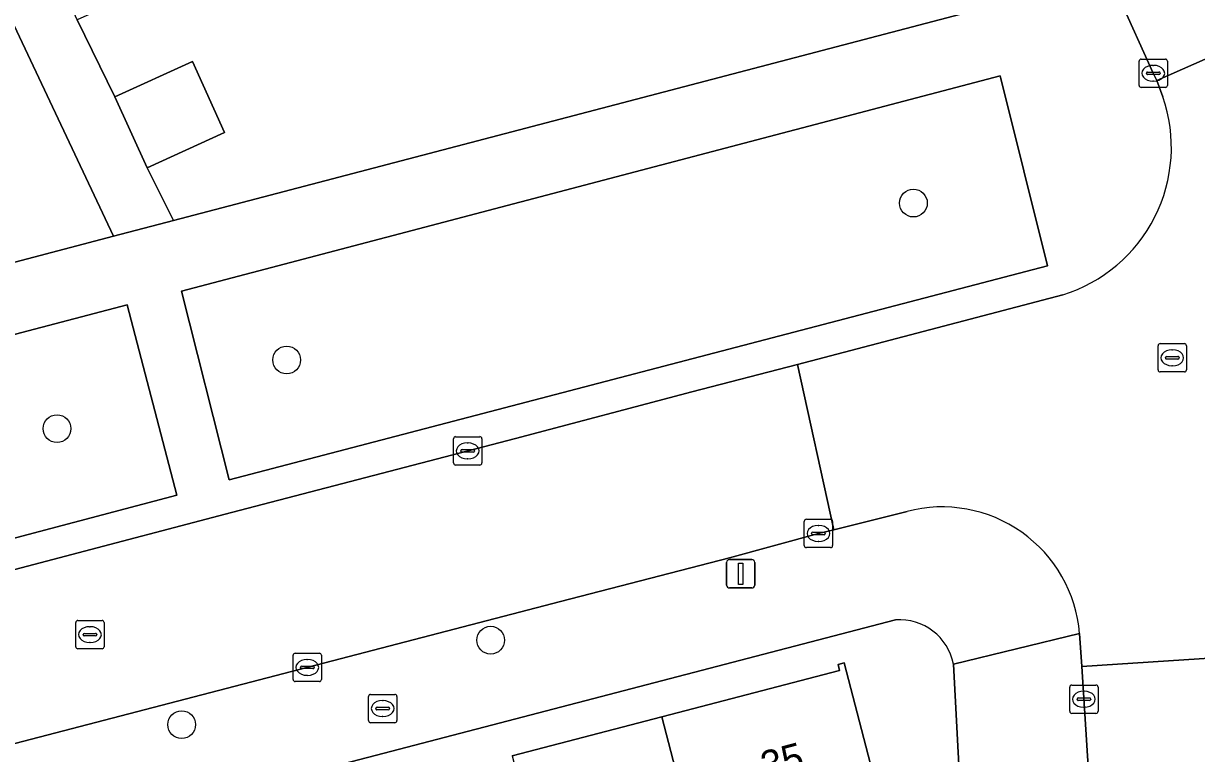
# Model space of a CAD drawing. Extents: x 158086 to 159499, y 382904 to 383981.
# Drawn here: x 158772.55 to 158813.92, y 383617.53 to 383643.26 of the extents above; entities that cross this region are included whole.
import ezdxf

# ---------------------------------------------------------------- set-up
doc = ezdxf.new("R2010")
doc.units = 0
for name, color, linetype in [('IMGEO_Boom', 7, 'Continuous'), ('IMGEO_Brandkraan', 7, 'Continuous'), ('IMGEO_Erf', 7, 'Continuous'), ('IMGEO_Groenvoorziening', 7, 'Continuous'), ('IMGEO_Kolk', 7, 'Continuous'), ('IMGEO_Lichtmast', 7, 'Continuous'), ('IMGEO_Pand', 7, 'Continuous'), ('IMGEO_Pand_nummerreeks', 7, 'Continuous'), ('IMGEO_Rijbaan_lokaal_open', 7, 'Continuous'), ('IMGEO_Rioolput', 7, 'Continuous'), ('IMGEO_Voetpad_open', 7, 'Continuous')]:
    doc.layers.add(name, color=color, linetype=linetype)

msp = doc.modelspace()

# ---------------------------------------------------------------- linework, layer by layer
at = {"layer": 'IMGEO_Boom'}
for centre in [(158803.938, 383636.93), (158781.832, 383631.401), (158773.735, 383628.981), (158789.029, 383621.522), (158778.132, 383618.544)]:
    msp.add_circle(centre, 0.489, dxfattribs=at)
at = {"layer": 'IMGEO_Brandkraan'}
for p, q in [((158784.719, 383618.686), (158784.719, 383619.538)), ((158784.794, 383619.612), (158785.646, 383619.612)), ((158785.207, 383619.392), (158785.232, 383619.392)), ((158785.72, 383619.538), (158785.72, 383618.686)), ((158784.978, 383619.106), (158784.978, 383619.118)), ((158785.416, 383619.069), (158785.018, 383619.069)), ((158785.021, 383619.155), (158785.419, 383619.155)), ((158785.462, 383619.118), (158785.462, 383619.106)), ((158785.646, 383618.612), (158784.794, 383618.612)), ((158785.23, 383618.832), (158785.205, 383618.832))]:
    msp.add_line(p, q, dxfattribs=at)
for points in [[(158784.719, 383618.686), (158784.719, 383619.538)], [(158784.794, 383619.612), (158785.646, 383619.612)], [(158785.72, 383619.538), (158785.72, 383618.686)], [(158785.646, 383618.612), (158784.794, 383618.612)]]:
    msp.add_lwpolyline(points, dxfattribs=at)
for centre, radius, start, end in [((158784.796, 383619.536), 0.0765, 91.552, 178.448), ((158784.796, 383619.536), 0.0765, 91.552, 178.448), ((158785.644, 383619.536), 0.0765, 1.552, 88.448), ((158785.644, 383619.536), 0.0765, 1.552, 88.448), ((158785.018, 383619.115), 0.0403, 85.8775, 175.7526), ((158785.015, 383619.105), 0.0366, 178.938, 274.7102), ((158785.419, 383619.112), 0.043, 264.8664, 352.4533), ((158785.423, 383619.117), 0.0386, 1.7309, 96.639), ((158784.796, 383618.688), 0.0765, 181.552, 268.448), ((158784.796, 383618.688), 0.0765, 181.552, 268.448), ((158785.644, 383618.688), 0.0765, 271.552, 358.448), ((158785.644, 383618.688), 0.0765, 271.552, 358.448)]:
    msp.add_arc(centre, radius, start, end, dxfattribs=at)
for centre, major_axis, ratio, start_param, end_param in [((158785.206, 383619.112), (-0.387, 0.002), 0.722429, 4.712389, 7.853982), ((158785.231, 383619.112), (-0.39, 0.002), 0.717154, 1.570796, 4.712389)]:
    msp.add_ellipse(centre, major_axis=major_axis, ratio=ratio, start_param=start_param, end_param=end_param, dxfattribs=at)
at = {"layer": 'IMGEO_Erf'}
for points in [[(158770.886, 383651.216), (158773.697, 383652.493), (158774.866, 383649.921), (158772.054, 383648.644), (158773.276, 383645.955), (158776.088, 383647.233), (158777.254, 383644.666), (158774.442, 383643.389), (158775.775, 383640.68), (158778.509, 383641.922), (158779.646, 383639.42), (158776.911, 383638.178), (158777.844, 383636.315), (158806.328, 383643.775), (158781.227, 383699.02)], [(158767.908, 383633.713), (158775.721, 383635.759), (158770.451, 383646.938)], [(158803.311, 383622.239), (158754.826, 383609.604)], [(158789.783, 383617.446), (158795.061, 383618.819), (158801.336, 383620.451), (158801.281, 383620.664), (158801.493, 383620.719), (158804.325, 383609.832)], [(158799.311, 383591.979), (158799.155, 383594.96), (158801.755, 383595.096), (158801.911, 383592.115), (158805.602, 383592.308), (158805.782, 383588.861), (158807.03, 383588.927), (158805.352, 383620.677)]]:
    msp.add_lwpolyline(points, dxfattribs=at)
msp.add_arc((158803.45, 383620.307), 1.937, 11.0213, 94.1242, dxfattribs=at)
at = {"layer": 'IMGEO_Groenvoorziening'}
for points in [[(158779.805, 383627.174), (158808.67, 383634.724), (158807.003, 383641.412), (158778.125, 383633.82)], [(158751.504, 383619.643), (158777.961, 383626.637), (158776.212, 383633.346), (158748.534, 383626.084)]]:
    msp.add_lwpolyline(points, close=True, dxfattribs=at)
at = {"layer": 'IMGEO_Kolk'}
for p, q in [((158811.897, 383641.081), (158811.897, 383641.933)), ((158811.972, 383642.007), (158812.824, 383642.007)), ((158812.385, 383641.787), (158812.41, 383641.787)), ((158812.898, 383641.933), (158812.898, 383641.081)), ((158812.156, 383641.501), (158812.156, 383641.513)), ((158812.594, 383641.464), (158812.196, 383641.464)), ((158812.199, 383641.55), (158812.597, 383641.55)), ((158812.64, 383641.513), (158812.64, 383641.501)), ((158812.824, 383641.007), (158811.972, 383641.007)), ((158812.408, 383641.227), (158812.383, 383641.227)), ((158787.716, 383627.77), (158787.716, 383628.622)), ((158787.791, 383628.696), (158788.643, 383628.696)), ((158788.204, 383628.476), (158788.229, 383628.476)), ((158788.717, 383628.622), (158788.717, 383627.77)), ((158787.975, 383628.19), (158787.975, 383628.202)), ((158788.413, 383628.153), (158788.015, 383628.153)), ((158788.018, 383628.239), (158788.416, 383628.239)), ((158788.459, 383628.202), (158788.459, 383628.19)), ((158788.643, 383627.696), (158787.791, 383627.696)), ((158788.227, 383627.916), (158788.202, 383627.916)), ((158800.088, 383624.858), (158800.088, 383625.71)), ((158800.163, 383625.784), (158801.015, 383625.784)), ((158800.576, 383625.564), (158800.601, 383625.564)), ((158801.089, 383625.71), (158801.089, 383624.858)), ((158800.347, 383625.278), (158800.347, 383625.29)), ((158800.785, 383625.241), (158800.387, 383625.241)), ((158800.39, 383625.327), (158800.788, 383625.327)), ((158800.831, 383625.29), (158800.831, 383625.278)), ((158801.015, 383624.784), (158800.163, 383624.784)), ((158800.599, 383625.004), (158800.574, 383625.004)), ((158782.135, 383621.062), (158782.987, 383621.062)), ((158782.06, 383620.136), (158782.06, 383620.988)), ((158782.362, 383620.605), (158782.76, 383620.605)), ((158782.548, 383620.842), (158782.573, 383620.842)), ((158783.061, 383620.988), (158783.061, 383620.136)), ((158782.319, 383620.556), (158782.319, 383620.568)), ((158782.757, 383620.519), (158782.359, 383620.519)), ((158782.571, 383620.282), (158782.546, 383620.282)), ((158782.803, 383620.568), (158782.803, 383620.556)), ((158782.987, 383620.062), (158782.135, 383620.062)), ((158809.449, 383619.015), (158809.449, 383619.867)), ((158809.524, 383619.941), (158810.376, 383619.941)), ((158810.45, 383619.867), (158810.45, 383619.015)), ((158809.708, 383619.435), (158809.708, 383619.447)), ((158810.146, 383619.398), (158809.748, 383619.398)), ((158809.751, 383619.484), (158810.149, 383619.484)), ((158809.937, 383619.721), (158809.962, 383619.721)), ((158810.192, 383619.447), (158810.192, 383619.435)), ((158810.376, 383618.941), (158809.524, 383618.941)), ((158809.96, 383619.161), (158809.935, 383619.161))]:
    msp.add_line(p, q, dxfattribs=at)
for points in [[(158811.897, 383641.081), (158811.897, 383641.933)], [(158811.972, 383642.007), (158812.824, 383642.007)], [(158812.898, 383641.933), (158812.898, 383641.081)], [(158812.824, 383641.007), (158811.972, 383641.007)], [(158787.716, 383627.77), (158787.716, 383628.622)], [(158787.791, 383628.696), (158788.643, 383628.696)], [(158788.717, 383628.622), (158788.717, 383627.77)], [(158788.643, 383627.696), (158787.791, 383627.696)], [(158800.088, 383624.858), (158800.088, 383625.71)], [(158800.163, 383625.784), (158801.015, 383625.784)], [(158801.089, 383625.71), (158801.089, 383624.858)], [(158801.015, 383624.784), (158800.163, 383624.784)], [(158782.135, 383621.062), (158782.987, 383621.062)], [(158782.06, 383620.136), (158782.06, 383620.988)], [(158783.061, 383620.988), (158783.061, 383620.136)], [(158782.987, 383620.062), (158782.135, 383620.062)], [(158809.449, 383619.015), (158809.449, 383619.867)], [(158809.524, 383619.941), (158810.376, 383619.941)], [(158810.45, 383619.867), (158810.45, 383619.015)], [(158810.376, 383618.941), (158809.524, 383618.941)]]:
    msp.add_lwpolyline(points, dxfattribs=at)
for centre, radius, start, end in [((158811.974, 383641.931), 0.0765, 91.552, 178.448), ((158811.974, 383641.931), 0.0765, 91.552, 178.448), ((158812.822, 383641.931), 0.0765, 1.552, 88.448), ((158812.822, 383641.931), 0.0765, 1.552, 88.448), ((158812.196, 383641.51), 0.0403, 85.8775, 175.7526), ((158812.193, 383641.5), 0.0366, 178.938, 274.7102), ((158812.597, 383641.507), 0.043, 264.8664, 352.4533), ((158812.601, 383641.512), 0.0386, 1.7309, 96.639), ((158811.974, 383641.083), 0.0765, 181.552, 268.448), ((158811.974, 383641.083), 0.0765, 181.552, 268.448), ((158812.822, 383641.083), 0.0765, 271.552, 358.448), ((158812.822, 383641.083), 0.0765, 271.552, 358.448), ((158787.793, 383628.62), 0.0765, 91.552, 178.448), ((158787.793, 383628.62), 0.0765, 91.552, 178.448), ((158788.641, 383628.62), 0.0765, 1.552, 88.448), ((158788.641, 383628.62), 0.0765, 1.552, 88.448), ((158788.015, 383628.199), 0.0403, 85.8775, 175.7526), ((158788.012, 383628.189), 0.0366, 178.938, 274.7102), ((158788.416, 383628.196), 0.043, 264.8664, 352.4533), ((158788.42, 383628.201), 0.0386, 1.7309, 96.639), ((158787.793, 383627.772), 0.0765, 181.552, 268.448), ((158787.793, 383627.772), 0.0765, 181.552, 268.448), ((158788.641, 383627.772), 0.0765, 271.552, 358.448), ((158788.641, 383627.772), 0.0765, 271.552, 358.448), ((158800.165, 383625.708), 0.0765, 91.552, 178.448), ((158800.165, 383625.708), 0.0765, 91.552, 178.448), ((158801.013, 383625.708), 0.0765, 1.552, 88.448), ((158801.013, 383625.708), 0.0765, 1.552, 88.448), ((158800.387, 383625.287), 0.0403, 85.8775, 175.7526), ((158800.384, 383625.277), 0.0366, 178.938, 274.7102), ((158800.788, 383625.284), 0.043, 264.8664, 352.4533), ((158800.792, 383625.289), 0.0386, 1.7309, 96.639), ((158800.165, 383624.86), 0.0765, 181.552, 268.448), ((158800.165, 383624.86), 0.0765, 181.552, 268.448), ((158801.013, 383624.86), 0.0765, 271.552, 358.448), ((158801.013, 383624.86), 0.0765, 271.552, 358.448), ((158782.137, 383620.986), 0.0765, 91.552, 178.448), ((158782.137, 383620.986), 0.0765, 91.552, 178.448), ((158782.985, 383620.986), 0.0765, 1.552, 88.448), ((158782.985, 383620.986), 0.0765, 1.552, 88.448), ((158782.359, 383620.565), 0.0403, 85.8775, 175.7526), ((158782.764, 383620.567), 0.0386, 1.7309, 96.639), ((158782.356, 383620.555), 0.0366, 178.938, 274.7102), ((158782.76, 383620.562), 0.043, 264.8664, 352.4533), ((158782.137, 383620.138), 0.0765, 181.552, 268.448), ((158782.137, 383620.138), 0.0765, 181.552, 268.448), ((158782.985, 383620.138), 0.0765, 271.552, 358.448), ((158782.985, 383620.138), 0.0765, 271.552, 358.448), ((158809.526, 383619.865), 0.0765, 91.552, 178.448), ((158809.526, 383619.865), 0.0765, 91.552, 178.448), ((158810.374, 383619.865), 0.0765, 1.552, 88.448), ((158810.374, 383619.865), 0.0765, 1.552, 88.448), ((158809.748, 383619.444), 0.0403, 85.8775, 175.7526), ((158809.745, 383619.434), 0.0366, 178.938, 274.7102), ((158810.149, 383619.441), 0.043, 264.8664, 352.4533), ((158810.153, 383619.446), 0.0386, 1.7309, 96.639), ((158809.526, 383619.017), 0.0765, 181.552, 268.448), ((158809.526, 383619.017), 0.0765, 181.552, 268.448), ((158810.374, 383619.017), 0.0765, 271.552, 358.448), ((158810.374, 383619.017), 0.0765, 271.552, 358.448)]:
    msp.add_arc(centre, radius, start, end, dxfattribs=at)
for centre, major_axis, ratio, start_param, end_param in [((158812.384, 383641.507), (-0.387, 0.002), 0.722429, 4.712389, 7.853982), ((158812.409, 383641.507), (-0.39, 0.002), 0.717154, 1.570796, 4.712389), ((158788.203, 383628.196), (-0.387, 0.002), 0.722429, 4.712389, 7.853982), ((158788.228, 383628.196), (-0.39, 0.002), 0.717154, 1.570796, 4.712389), ((158800.575, 383625.284), (-0.387, 0.002), 0.722429, 4.712389, 7.853982), ((158800.6, 383625.284), (-0.39, 0.002), 0.717154, 1.570796, 4.712389), ((158782.547, 383620.562), (-0.387, 0.002), 0.722429, 4.712389, 7.853982), ((158782.572, 383620.562), (-0.39, 0.002), 0.717154, 1.570796, 4.712389), ((158809.936, 383619.441), (-0.387, 0.002), 0.722429, 4.712389, 7.853982), ((158809.961, 383619.441), (-0.39, 0.002), 0.717154, 1.570796, 4.712389)]:
    msp.add_ellipse(centre, major_axis=major_axis, ratio=ratio, start_param=start_param, end_param=end_param, dxfattribs=at)
at = {"layer": 'IMGEO_Lichtmast'}
for p, q in [((158797.449, 383624.363), (158798.239, 383624.363)), ((158798.239, 383624.363), (158797.449, 383624.363)), ((158797.349, 383623.463), (158797.349, 383624.263)), ((158797.349, 383624.263), (158797.349, 383623.463)), ((158798.339, 383624.263), (158798.339, 383623.463)), ((158798.339, 383623.463), (158798.339, 383624.263)), ((158798.239, 383623.363), (158797.449, 383623.363)), ((158797.449, 383623.363), (158798.239, 383623.363))]:
    msp.add_line(p, q, dxfattribs=at)
msp.add_lwpolyline([(158797.769, 383624.238), (158797.919, 383624.238), (158797.919, 383623.488), (158797.769, 383623.488), (158797.769, 383624.238)], dxfattribs=at)
for centre, start, end in [((158797.449, 383624.263), 90, 180), ((158797.449, 383624.263), 90, 180), ((158798.239, 383624.263), 0, 90), ((158798.239, 383624.263), 360, 90), ((158797.449, 383623.463), 180, 270), ((158797.449, 383623.463), 180, 270), ((158798.239, 383623.463), 270, 0), ((158798.239, 383623.463), 270, 0)]:
    msp.add_arc(centre, 0.1, start, end, dxfattribs=at)
at = {"layer": 'IMGEO_Pand'}
for points in [[(158775.775, 383640.68), (158776.911, 383638.178), (158779.646, 383639.42), (158778.509, 383641.922)], [(158795.061, 383618.819), (158797.143, 383610.81), (158797.836, 383608.145), (158798.657, 383608.358), (158798.888, 383605.28), (158804.557, 383606.737), (158804.325, 383609.832), (158801.493, 383620.719), (158801.281, 383620.664), (158801.336, 383620.451)], [(158791.864, 383609.441), (158797.143, 383610.81), (158795.061, 383618.819), (158789.783, 383617.446)]]:
    msp.add_lwpolyline(points, close=True, dxfattribs=at)
at = {"layer": 'IMGEO_Rijbaan_lokaal_open'}
for points in [[(158771.823, 383724.71), (158775.73, 383718.558), (158778.878, 383713.44), (158780.215, 383711.296), (158781.254, 383709.334), (158781.812, 383708.309), (158785.606, 383700.446), (158792.674, 383684.925), (158804.687, 383658.675), (158809.596, 383647.846), (158810.868, 383644.932), (158811.186, 383644.203), (158812.399, 383641.507), (158812.517, 383641.251), (158816.946, 383643.209), (158816.839, 383643.459), (158815.556, 383646.258), (158813.541, 383650.795), (158812.006, 383654.285), (158807.971, 383663.164), (158805.197, 383669.18), (158804.063, 383671.602), (158802.944, 383674.19), (158794.421, 383692.955)], [(158817.709, 383641.676), (158816.946, 383643.209), (158812.517, 383641.251), (158812.739, 383640.675)], [(158809.213, 383633.698), (158799.848, 383631.237), (158801.128, 383625.412), (158803.715, 383626.062)], [(158809.799, 383621.759), (158809.879, 383620.588), (158814.737, 383620.913), (158814.615, 383623.55)]]:
    msp.add_lwpolyline(points, dxfattribs=at)
for points in [[(158791.495, 383622.885), (158797.452, 383624.429), (158800.588, 383625.285), (158801.128, 383625.412), (158799.848, 383631.237), (158796.127, 383630.28), (158789.909, 383628.636), (158779.888, 383626.024), (158761.642, 383621.229), (158754.87, 383619.437), (158751.921, 383618.666), (158751.173, 383618.471), (158752.777, 383612.704), (158754.775, 383613.245), (158763.605, 383615.636)], [(158815.03, 383524.593), (158819.957, 383524.851), (158819.306, 383537.338), (158817.928, 383562.605), (158816.302, 383592.823), (158815.166, 383614.313), (158814.762, 383620.472), (158814.737, 383620.913), (158809.879, 383620.588), (158810.214, 383615.227), (158810.217, 383615.167), (158811.349, 383593.398), (158811.392, 383592.611), (158811.595, 383588.864), (158811.644, 383587.938), (158813.481, 383554.078), (158813.563, 383552.552), (158813.747, 383548.772), (158813.813, 383547.436), (158814.091, 383541.73), (158814.935, 383526.321)]]:
    msp.add_lwpolyline(points, close=True, dxfattribs=at)
for centre, radius, start, end in [((158807.588, 383638.899), 5.448, 287.3493, 19.0289), ((158804.946, 383621.349), 4.871, 4.8246, 104.6345)]:
    msp.add_arc(centre, radius, start, end, dxfattribs=at)
at = {"layer": 'IMGEO_Rioolput'}
for p, q in [((158812.567, 383631.051), (158812.567, 383631.903)), ((158812.642, 383631.977), (158813.494, 383631.977)), ((158813.568, 383631.903), (158813.568, 383631.051)), ((158812.826, 383631.471), (158812.826, 383631.483)), ((158813.264, 383631.434), (158812.866, 383631.434)), ((158812.869, 383631.52), (158813.267, 383631.52)), ((158813.055, 383631.757), (158813.08, 383631.757)), ((158813.31, 383631.483), (158813.31, 383631.471)), ((158813.494, 383630.977), (158812.642, 383630.977)), ((158813.078, 383631.197), (158813.053, 383631.197)), ((158774.395, 383621.291), (158774.395, 383622.143)), ((158774.47, 383622.217), (158775.322, 383622.217)), ((158774.883, 383621.997), (158774.908, 383621.997)), ((158775.396, 383622.143), (158775.396, 383621.291)), ((158774.654, 383621.711), (158774.654, 383621.723)), ((158775.092, 383621.674), (158774.694, 383621.674)), ((158774.697, 383621.76), (158775.095, 383621.76)), ((158774.906, 383621.437), (158774.881, 383621.437)), ((158775.138, 383621.723), (158775.138, 383621.711)), ((158775.322, 383621.217), (158774.47, 383621.217))]:
    msp.add_line(p, q, dxfattribs=at)
for points in [[(158812.567, 383631.051), (158812.567, 383631.903)], [(158812.642, 383631.977), (158813.494, 383631.977)], [(158813.568, 383631.903), (158813.568, 383631.051)], [(158813.494, 383630.977), (158812.642, 383630.977)], [(158774.395, 383621.291), (158774.395, 383622.143)], [(158774.47, 383622.217), (158775.322, 383622.217)], [(158775.396, 383622.143), (158775.396, 383621.291)], [(158775.322, 383621.217), (158774.47, 383621.217)]]:
    msp.add_lwpolyline(points, dxfattribs=at)
for centre, radius, start, end in [((158812.644, 383631.901), 0.0765, 91.552, 178.448), ((158812.644, 383631.901), 0.0765, 91.552, 178.448), ((158813.492, 383631.901), 0.0765, 1.552, 88.448), ((158813.492, 383631.901), 0.0765, 1.552, 88.448), ((158812.866, 383631.48), 0.0403, 85.8775, 175.7526), ((158812.863, 383631.47), 0.0366, 178.938, 274.7102), ((158813.267, 383631.477), 0.043, 264.8664, 352.4533), ((158813.271, 383631.482), 0.0386, 1.7309, 96.639), ((158812.644, 383631.053), 0.0765, 181.552, 268.448), ((158812.644, 383631.053), 0.0765, 181.552, 268.448), ((158813.492, 383631.053), 0.0765, 271.552, 358.448), ((158813.492, 383631.053), 0.0765, 271.552, 358.448), ((158774.472, 383622.141), 0.0765, 91.552, 178.448), ((158774.472, 383622.141), 0.0765, 91.552, 178.448), ((158775.32, 383622.141), 0.0765, 1.552, 88.448), ((158775.32, 383622.141), 0.0765, 1.552, 88.448), ((158774.694, 383621.72), 0.0403, 85.8775, 175.7526), ((158774.691, 383621.71), 0.0366, 178.938, 274.7102), ((158775.095, 383621.717), 0.043, 264.8664, 352.4533), ((158775.099, 383621.722), 0.0386, 1.7309, 96.639), ((158774.472, 383621.293), 0.0765, 181.552, 268.448), ((158774.472, 383621.293), 0.0765, 181.552, 268.448), ((158775.32, 383621.293), 0.0765, 271.552, 358.448), ((158775.32, 383621.293), 0.0765, 271.552, 358.448)]:
    msp.add_arc(centre, radius, start, end, dxfattribs=at)
for centre, major_axis, ratio, start_param, end_param in [((158813.054, 383631.477), (-0.387, 0.002), 0.722429, 4.712389, 7.853982), ((158813.079, 383631.477), (-0.39, 0.002), 0.717154, 1.570796, 4.712389), ((158774.882, 383621.717), (-0.387, 0.002), 0.722429, 4.712389, 7.853982), ((158774.907, 383621.717), (-0.39, 0.002), 0.717154, 1.570796, 4.712389)]:
    msp.add_ellipse(centre, major_axis=major_axis, ratio=ratio, start_param=start_param, end_param=end_param, dxfattribs=at)
at = {"layer": 'IMGEO_Voetpad_open'}
for points in [[(158770.451, 383646.938), (158775.721, 383635.759), (158777.844, 383636.315), (158776.911, 383638.178), (158775.775, 383640.68), (158774.442, 383643.389), (158773.276, 383645.955), (158772.054, 383648.644)], [(158812.739, 383640.675), (158812.517, 383641.251), (158812.399, 383641.507), (158811.186, 383644.203), (158810.868, 383644.932), (158808.733, 383644.414), (158806.328, 383643.775), (158777.844, 383636.315), (158775.721, 383635.759), (158767.908, 383633.713), (158747.479, 383628.393), (158748.534, 383626.084), (158776.212, 383633.346), (158777.961, 383626.637), (158751.504, 383619.643), (158751.921, 383618.666), (158754.87, 383619.437), (158761.642, 383621.229), (158779.888, 383626.024), (158789.909, 383628.636), (158796.127, 383630.28), (158799.848, 383631.237), (158809.213, 383633.698)], [(158803.715, 383626.062), (158801.128, 383625.412), (158800.588, 383625.285), (158797.452, 383624.429), (158791.495, 383622.885), (158763.605, 383615.636), (158754.775, 383613.245), (158752.777, 383612.704), (158750.625, 383612.119)], [(158747.707, 383612.753), (158745.768, 383612.271), (158746.022, 383607.542), (158750.588, 383608.639), (158750.635, 383608.504), (158754.826, 383609.604), (158803.311, 383622.239)], [(158810.217, 383615.167), (158810.214, 383615.227), (158809.879, 383620.588), (158809.799, 383621.759), (158805.352, 383620.677), (158807.03, 383588.927), (158807.123, 383587.17), (158807.165, 383586.375), (158809.01, 383551.475), (158809.166, 383548.517), (158809.229, 383547.324), (158810.599, 383521.406), (158810.686, 383519.759), (158811.73, 383500), (158813.255, 383471.134), (158813.362, 383469.105), (158815.211, 383434.117), (158815.323, 383432.012), (158817.482, 383391.154), (158815.797, 383389.77), (158819.925, 383386.168)], [(158805.352, 383620.677), (158809.799, 383621.759)]]:
    msp.add_lwpolyline(points, dxfattribs=at)
msp.add_lwpolyline([(158807.003, 383641.412), (158808.67, 383634.724), (158779.805, 383627.174), (158778.125, 383633.82)], close=True, dxfattribs=at)
for centre, radius, start, end in [((158807.588, 383638.899), 5.448, 287.3493, 19.0289), ((158804.946, 383621.349), 4.871, 4.8246, 104.6345), ((158803.45, 383620.307), 1.937, 11.0213, 94.1242)]:
    msp.add_arc(centre, radius, start, end, dxfattribs=at)

# ---------------------------------------------------------------- texts
at = {"layer": 'IMGEO_Pand_nummerreeks'}
msp.add_text('35', height=1, rotation=14.8224, dxfattribs=at).set_placement((158798.715, 383616.591))

doc.saveas('drawing.dxf')
